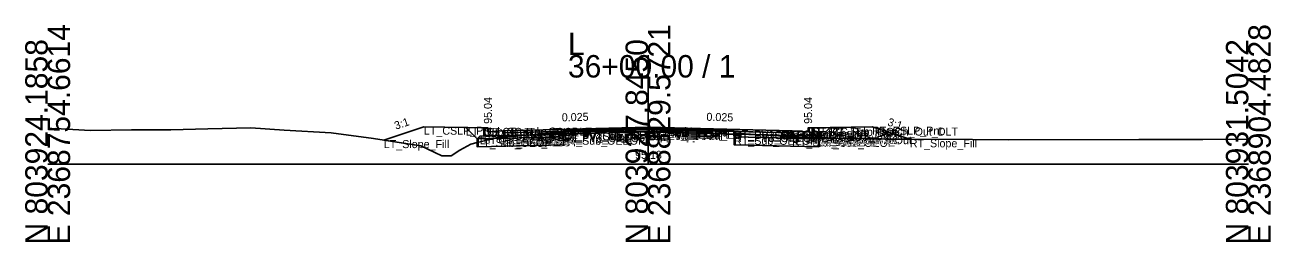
# Model space of a CAD drawing. Extents: x -26 to 8153, y -10 to 9520.
# Drawn here: x 2997.2 to 3152.8, y 1990.3 to 2017.4 of the extents above; entities that cross this region are included whole.
import ezdxf

# ---------------------------------------------------------------- set-up
doc = ezdxf.new("R2010")
doc.units = 0
for name, color, linetype in [('Exist CMT Pavement', 7, 'Continuous'), ('Exist Cross Section Cell', 7, 'Continuous'), ('Exist XS Center Line Elevation Label', 7, 'Continuous'), ('Exist XS Ground Line', 7, 'Continuous'), ('Prop CMT Conc Surface', 7, 'Continuous'), ('Prop CMT Concrete Structures', 7, 'Continuous'), ('Prop CMT Pvmt Course 1', 7, 'Continuous'), ('Prop CMT Pvmt Course 1 CG', 7, 'Continuous'), ('Prop CMT Pvmt Course 1 Wedge', 7, 'Continuous'), ('Prop CMT Pvmt Course 2', 7, 'Continuous'), ('Prop CMT Pvmt Course 2 Wedge', 7, 'Continuous'), ('Prop CMT Pvmt Course 3', 7, 'Continuous'), ('Prop CMT Pvmt Course 3 Wedge', 7, 'Continuous'), ('Prop CMT Pvmt Surface', 7, 'Continuous'), ('Prop CMT Pvmt Wedge Surface 1', 7, 'Continuous'), ('Prop CMT Pvmt Wedge Surface 2', 7, 'Continuous'), ('Prop CMT Pvmt Wedge Surface 3', 7, 'Continuous'), ('Prop CMT Shallow Undercut', 7, 'Continuous'), ('Prop CMT Shallow Undercut Boundary', 7, 'Continuous'), ('Prop CMT Slope Grass', 7, 'Continuous'), ('Prop CMT Subgrade Earthwork', 7, 'Continuous'), ('Prop XS Earthwork Shape', 7, 'Continuous'), ('Prop XS Hydro Elevations', 7, 'Continuous'), ('Prop XS SE Text', 7, 'Continuous'), ('Prop XS Side Slope Text', 7, 'Continuous'), ('Prop XS Subgrade Earthwork', 7, 'Continuous'), ('Scratch_Level_2', 7, 'Continuous'), ('Scratch_Level_6', 7, 'Continuous')]:
    doc.layers.add(name, color=color, linetype=linetype)

msp = doc.modelspace()

# ---------------------------------------------------------------- linework, layer by layer
at = {"layer": 'Exist CMT Pavement'}
for p, q in [((3064.46, 2003.99), (3067.31, 2004.05)), ((3067.31, 2004.05), (3074.75, 2004.18)), ((3074.75, 2004.18), (3084, 2004.15)), ((3084, 2004.15), (3085.75, 2004.14))]:
    msp.add_line(p, q, dxfattribs=at)
at = {"layer": 'Exist Cross Section Cell'}
for p, q in [((3075, 2000), (3075, 2013.62)), ((3000, 2000), (3075, 2000)), ((3075, 2000), (3150, 2000))]:
    msp.add_line(p, q, dxfattribs=at)
at = {"layer": 'Exist XS Ground Line'}
for p, q in [((3000, 2004.44), (3000.92, 2004.47)), ((3000.92, 2004.47), (3005.37, 2004.22)), ((3005.37, 2004.22), (3010.47, 2004.28)), ((3010.47, 2004.28), (3015.38, 2004.28)), ((3015.38, 2004.28), (3020.01, 2004.43)), ((3020.01, 2004.43), (3025.39, 2004.54)), ((3025.39, 2004.54), (3029.56, 2004.25)), ((3029.56, 2004.25), (3035.4, 2003.91)), ((3035.4, 2003.91), (3040.71, 2003.21)), ((3056.34, 2003.37), (3060.99, 2003.71)), ((3060.99, 2003.71), (3063.58, 2003.96)), ((3063.58, 2003.96), (3064.46, 2003.99)), ((3064.46, 2003.99), (3067.31, 2004.05)), ((3067.31, 2004.05), (3074.75, 2004.18)), ((3074.75, 2004.18), (3084, 2004.15)), ((3084, 2004.15), (3085.75, 2004.14)), ((3085.75, 2004.14), (3086.03, 2003.87)), ((3086.03, 2003.87), (3086.4, 2003.85)), ((3086.4, 2003.85), (3090.67, 2003.61)), ((3040.71, 2003.21), (3046.6, 2002.3)), ((3046.6, 2002.3), (3049.25, 2001.05)), ((3051.49, 2001.78), (3052.85, 2002.53)), ((3052.85, 2002.53), (3054.05, 2002.81)), ((3054.05, 2002.81), (3056.34, 2003.37)), ((3090.67, 2003.61), (3095.16, 2003.32)), ((3095.16, 2003.32), (3102.46, 2003.18)), ((3102.46, 2003.18), (3103.02, 2003.18)), ((3103.02, 2003.18), (3105.05, 2003.13)), ((3105.05, 2003.13), (3115.54, 2003.1)), ((3115.54, 2003.1), (3120.06, 2003.07)), ((3120.06, 2003.07), (3136.33, 2003.11)), ((3136.33, 2003.11), (3143.17, 2003.09)), ((3143.17, 2003.09), (3144.31, 2003.11)), ((3144.31, 2003.11), (3150, 2003.15)), ((3049.25, 2001.05), (3050.41, 2001.05)), ((3050.41, 2001.05), (3051.49, 2001.78))]:
    msp.add_line(p, q, dxfattribs=at)
at = {"layer": 'Prop CMT Conc Surface'}
for points in [[(3055, 2004.04), (3055, 2004.54), (3054.5, 2004.54)], [(3057, 2004.17), (3055, 2004.04)], [(3093, 2004.17), (3095, 2004.04)], [(3095, 2004.04), (3095, 2004.54), (3095.5, 2004.54)]]:
    msp.add_lwpolyline(points, dxfattribs=at)
at = {"layer": 'Prop CMT Concrete Structures'}
for points in [[(3057, 2004.17), (3055, 2004.04), (3055, 2004.54), (3054.5, 2004.54)], [(3054.5, 2004.54), (3054.5, 2003.52), (3057, 2003.58)], [(3057, 2003.58), (3057, 2004.17)], [(3093, 2004.17), (3095, 2004.04), (3095, 2004.54), (3095.5, 2004.54)], [(3095.5, 2004.54), (3095.5, 2003.52), (3093, 2003.58)], [(3093, 2003.58), (3093, 2004.17)]]:
    msp.add_lwpolyline(points, dxfattribs=at)
at = {"layer": 'Prop CMT Pvmt Course 1'}
for points in [[(3075, 2004.62), (3057, 2004.17)], [(3057, 2004.17), (3057, 2003.92)], [(3057, 2003.92), (3064.46, 2004.1)], [(3064.46, 2004.23), (3075, 2004.49)], [(3064.46, 2004.1), (3064.46, 2004.23)], [(3075, 2004.37), (3075, 2004.62)], [(3075, 2004.62), (3093, 2004.17)], [(3075, 2004.37), (3075, 2004.62)], [(3075, 2004.49), (3075, 2004.37), (3075, 2004.37)], [(3085.75, 2004.22), (3075, 2004.49)], [(3075, 2004.49), (3075, 2004.37), (3075, 2004.37)], [(3085.75, 2004.1), (3085.75, 2004.22)], [(3093, 2003.92), (3085.75, 2004.1)], [(3093, 2004.17), (3093, 2003.92)]]:
    msp.add_lwpolyline(points, dxfattribs=at)
at = {"layer": 'Prop CMT Pvmt Course 1 CG'}
for points in [[(3057, 2003.58), (3054, 2003.51), (3053.66, 2003.17)], [(3053.66, 2003.17), (3057, 2003.25)], [(3057, 2003.25), (3057, 2003.58)], [(3093, 2003.58), (3096, 2003.51), (3096.34, 2003.17)], [(3093, 2003.25), (3093, 2003.58)], [(3096.34, 2003.17), (3093, 2003.25)]]:
    msp.add_lwpolyline(points, dxfattribs=at)
at = {"layer": 'Prop CMT Pvmt Course 1 Wedge'}
for points in [[(3075, 2004.49), (3064.46, 2004.23)], [(3075, 2004.49), (3085.75, 2004.22)]]:
    msp.add_lwpolyline(points, dxfattribs=at)
at = {"layer": 'Prop CMT Pvmt Course 2'}
for points in [[(3064.46, 2004.1), (3057, 2003.92)], [(3057, 2003.92), (3057, 2003.59)], [(3057, 2003.59), (3064.46, 2003.77)], [(3064.46, 2003.77), (3064.46, 2004.1)], [(3085.75, 2003.77), (3085.75, 2004.1)], [(3085.75, 2004.1), (3093, 2003.92)], [(3093, 2003.59), (3085.75, 2003.77)], [(3093, 2003.92), (3093, 2003.59)]]:
    msp.add_lwpolyline(points, dxfattribs=at)
at = {"layer": 'Prop CMT Pvmt Course 2 Wedge'}
for points in [[(3075, 2004.37), (3064.46, 2004.1)], [(3075, 2004.37), (3085.75, 2004.1)]]:
    msp.add_lwpolyline(points, dxfattribs=at)
at = {"layer": 'Prop CMT Pvmt Course 3'}
for points in [[(3064.46, 2003.77), (3057, 2003.59)], [(3064.46, 2003.44), (3064.46, 2003.77)], [(3085.75, 2003.77), (3093, 2003.59)], [(3085.75, 2003.43), (3085.75, 2003.77)], [(3057, 2003.59), (3057, 2003.25)], [(3057, 2003.25), (3064.46, 2003.44)], [(3093, 2003.25), (3085.75, 2003.43)], [(3093, 2003.59), (3093, 2003.25)]]:
    msp.add_lwpolyline(points, dxfattribs=at)
at = {"layer": 'Prop CMT Pvmt Course 3 Wedge'}
for points in [[(3075, 2004.04), (3064.46, 2003.77)], [(3075, 2004.04), (3085.75, 2003.77)]]:
    msp.add_lwpolyline(points, dxfattribs=at)
at = {"layer": 'Prop CMT Pvmt Surface'}
for points in [[(3075, 2004.62), (3057, 2004.17)], [(3075, 2004.62), (3093, 2004.17)]]:
    msp.add_lwpolyline(points, dxfattribs=at)
at = {"layer": 'Prop CMT Pvmt Wedge Surface 1'}
for points in [[(3057, 2003.92), (3057, 2004.17)], [(3064.46, 2004.1), (3057, 2003.92)], [(3075, 2004.49), (3064.46, 2004.23)], [(3064.46, 2004.23), (3064.46, 2004.1)], [(3075, 2004.49), (3085.75, 2004.22)], [(3085.75, 2004.22), (3085.75, 2004.1)], [(3085.75, 2004.1), (3093, 2003.92)], [(3093, 2003.92), (3093, 2004.17)]]:
    msp.add_lwpolyline(points, dxfattribs=at)
at = {"layer": 'Prop CMT Pvmt Wedge Surface 2'}
for points in [[(3075, 2004.37), (3057, 2003.92)], [(3057, 2003.92), (3057, 2004.17)], [(3075, 2004.37), (3093, 2003.92)], [(3093, 2003.92), (3093, 2004.17)]]:
    msp.add_lwpolyline(points, dxfattribs=at)
at = {"layer": 'Prop CMT Pvmt Wedge Surface 3'}
for points in [[(3057, 2003.59), (3057, 2004.17)], [(3075, 2004.04), (3057, 2003.59)], [(3075, 2004.04), (3093, 2003.59)], [(3093, 2003.59), (3093, 2004.17)]]:
    msp.add_lwpolyline(points, dxfattribs=at)
at = {"layer": 'Prop CMT Shallow Undercut'}
for p, q in [((3096.34, 2003.17), (3085.75, 2003.43)), ((3085.75, 2003.43), (3085.75, 2002.43)), ((3085.75, 2002.43), (3096.34, 2002.17)), ((3096.34, 2002.17), (3096.34, 2003.17))]:
    msp.add_line(p, q, dxfattribs=at)
msp.add_lwpolyline([(3054.05, 2002.81), (3055.72, 2003.22), (3064.46, 2003.44), (3064.46, 2002.44), (3053.66, 2002.17), (3053.66, 2002.72)], close=True, dxfattribs=at)
at = {"layer": 'Prop CMT Shallow Undercut Boundary'}
for p, q in [((3053.66, 2003.17), (3053.66, 2002.17)), ((3053.66, 2002.17), (3064.46, 2002.44)), ((3064.46, 2003.44), (3064.46, 2002.44)), ((3085.75, 2003.43), (3085.75, 2002.43)), ((3096.34, 2002.17), (3085.75, 2002.43)), ((3096.34, 2003.17), (3096.34, 2002.17))]:
    msp.add_line(p, q, dxfattribs=at)
at = {"layer": 'Prop CMT Slope Grass'}
for points in [[(3054.5, 2004.54), (3047, 2004.69), (3041.99, 2003.02)], [(3095.5, 2004.54), (3103, 2004.69), (3107.7, 2003.12)]]:
    msp.add_lwpolyline(points, dxfattribs=at)
at = {"layer": 'Prop CMT Subgrade Earthwork'}
for points in [[(3057, 2003.25), (3053.66, 2003.17), (3052.25, 2004.58)], [(3064.46, 2003.44), (3064.48, 2003.99)], [(3085.75, 2003.43), (3085.74, 2004.14)], [(3093, 2003.25), (3096.34, 2003.17), (3097.75, 2004.58)], [(3064.46, 2003.44), (3057, 2003.25)], [(3085.75, 2003.43), (3093, 2003.25)]]:
    msp.add_lwpolyline(points, dxfattribs=at)
at = {"layer": 'Prop XS Earthwork Shape'}
for points in [[(3053.66, 2003.17), (3053.66, 2002.72), (3052.85, 2002.53), (3051.49, 2001.78), (3050.41, 2001.05), (3049.25, 2001.05), (3046.6, 2002.3), (3041.99, 2003.02), (3047, 2004.69), (3052.25, 2004.58)], [(3057, 2003.25), (3055.72, 2003.22), (3056.34, 2003.37), (3060.99, 2003.71), (3063.58, 2003.96), (3064.46, 2003.99), (3064.48, 2003.99), (3064.46, 2003.44)], [(3096.34, 2003.17), (3096.46, 2003.3), (3095.16, 2003.32), (3090.67, 2003.61), (3086.4, 2003.85), (3086.03, 2003.87), (3085.75, 2004.14), (3085.74, 2004.14), (3085.75, 2003.43), (3093, 2003.25)], [(3096.46, 2003.3), (3097.75, 2004.58), (3103, 2004.69), (3107.7, 2003.12), (3105.05, 2003.13), (3103.02, 2003.18), (3102.46, 2003.18)], [(3057, 2003.25), (3055.72, 2003.22), (3054.05, 2002.81), (3053.66, 2002.72), (3053.66, 2002.17), (3064.46, 2002.44), (3064.46, 2003.44)], [(3053.66, 2003.17), (3053.66, 2002.72), (3054.05, 2002.81), (3055.72, 2003.22)], [(3085.75, 2003.43), (3085.75, 2002.43), (3096.34, 2002.17), (3096.34, 2003.17), (3093, 2003.25)]]:
    msp.add_lwpolyline(points, close=True, dxfattribs=at)
at = {"layer": 'Prop XS Subgrade Earthwork'}
for p, q in [((3053.66, 2003.17), (3064.46, 2003.44)), ((3085.75, 2003.43), (3096.34, 2003.17))]:
    msp.add_line(p, q, dxfattribs=at)
at = {"layer": 'Scratch_Level_6'}
for p, q in [((3096.34, 2003.17), (3085.75, 2003.43)), ((3085.75, 2003.43), (3085.75, 2002.43)), ((3085.75, 2002.43), (3096.34, 2002.17)), ((3096.34, 2002.17), (3096.34, 2003.17))]:
    msp.add_line(p, q, dxfattribs=at)
msp.add_lwpolyline([(3054.05, 2002.81), (3055.72, 2003.22), (3064.46, 2003.44), (3064.46, 2002.44), (3053.66, 2002.17), (3053.66, 2002.72)], close=True, dxfattribs=at)

# ---------------------------------------------------------------- texts
at = {"layer": 'Exist Cross Section Cell'}
for s, p in [('E 2368754.6614', (3002.8, 1990)), ('E 2368829.5721', (3077.8, 1990)), ('E 2368904.4828', (3152.8, 1990)), ('N 803924.1858', (3000, 1990)), ('N 803927.8450', (3075, 1990)), ('N 803931.5042', (3150, 1990))]:
    msp.add_text(s, height=2.8, rotation=90, dxfattribs=at).set_placement(p)
for s, p in [('L', (3065, 2013.62)), ('36+00.00 / 1', (3065, 2010.82))]:
    msp.add_text(s, height=2.8, dxfattribs=at).set_placement(p)
at = {"layer": 'Exist XS Center Line Elevation Label'}
msp.add_text('95.18', height=1, dxfattribs=at).set_placement((3073.38, 2000.68))
at = {"layer": 'Prop XS Hydro Elevations'}
for p in [(3055.5, 2005.04), (3095.5, 2005.04)]:
    msp.add_text('95.04', height=1, rotation=90, dxfattribs=at).set_placement(p)
at = {"layer": 'Prop XS SE Text'}
for rotation, p in [(1.4321, (3064.24, 2005.35)), (358.5679, (3082.29, 2005.43))]:
    msp.add_text('0.025', height=1, rotation=rotation, dxfattribs=at).set_placement(p)
at = {"layer": 'Prop XS Side Slope Text'}
for rotation, p in [(18.4349, (3043.5, 2004.31)), (341.5651, (3104.84, 2004.87))]:
    msp.add_text('3:1', height=1, rotation=rotation, dxfattribs=at).set_placement(p)
at = {"layer": 'Scratch_Level_2'}
for s, p in [('LT_CSLP_Pnt', (3047, 2003.69)), ('LT_Sub_Trench_Out_DLT', (3052.25, 2003.58)), ('LT_CG_Top_BOC', (3054.5, 2003.54)), ('LT_CG_Top_Face', (3055, 2003.54)), ('LT_CG_Top_Gut', (3055, 2003.04)), ('LT_PV1_OEOT', (3057, 2003.17)), ('LT_PV2_OEOT', (3057, 2002.92)), ('LT_PV1_OEEOP', (3064.46, 2003.23)), ('LT_PV2_OEEOP', (3064.46, 2003.1)), ('LT_PV_OEEOP_EG', (3064.46, 2002.99)), ('LT_PV3_OEEOP', (3064.46, 2002.77)), ('LT_PV_Sub_Tie_Out', (3064.48, 2002.99)), ('PV1_PGL', (3075, 2003.62)), ('RT_PV1_IEEOP', (3075, 2003.49)), ('LT_PV1_IEEOP', (3075, 2003.49)), ('RT_PV2_IEEOP', (3075, 2003.37)), ('LT_PV2_IEEOP', (3075, 2003.37)), ('PV2_PGL', (3075, 2003.37)), ('RT_PV_IEEOP_EG', (3075, 2003.18)), ('LT_PV_IEEOP_EG', (3075, 2003.18)), ('RT_PV3_IEEOP', (3075, 2003.04)), ('LT_PV3_IEEOP', (3075, 2003.04)), ('RT_PV_Sub_Tie_Out', (3085.74, 2003.14)), ('RT_PV1_OEEOP', (3085.75, 2003.22)), ('RT_PV_OEEOP_EG', (3085.75, 2003.14)), ('RT_PV2_OEEOP', (3085.75, 2003.1)), ('RT_PV3_OEEOP', (3085.75, 2002.77)), ('RT_PV1_OEOT', (3093, 2003.17)), ('RT_PV2_OEOT', (3093, 2002.92)), ('RT_CG_Top_Face', (3095, 2003.54)), ('RT_CG_Top_Gut', (3095, 2003.04)), ('RT_CG_Top_BOC', (3095.5, 2003.54)), ('RT_Sub_Trench_Out_DLT', (3097.75, 2003.58)), ('RT_CSLP_Pnt', (3103, 2003.69)), ('LT_Slope_Fill', (3041.99, 2002.02)), ('LT_Sub_OEOP', (3053.66, 2002.17)), ('LT_CG1_Shelf_Out', (3054, 2002.51)), ('LT_CG_Bot_BOC', (3054.5, 2002.52)), ('LT_PV3_OEOT', (3057, 2002.59)), ('LT_CG_Bot_IE', (3057, 2002.58)), ('LT_Sub_OEOT', (3057, 2002.25)), ('LT_Sub_OEEOP', (3064.46, 2002.44)), ('RT_Sub_OEEOP', (3085.75, 2002.43)), ('RT_PV3_OEOT', (3093, 2002.59)), ('RT_CG_Bot_IE', (3093, 2002.58)), ('RT_Sub_OEOT', (3093, 2002.25)), ('RT_CG_Bot_BOC', (3095.5, 2002.52)), ('RT_CG1_Shelf_Out', (3096, 2002.51)), ('RT_Sub_OEOP', (3096.34, 2002.17)), ('RT_Slope_Fill', (3107.7, 2002.12))]:
    msp.add_text(s, height=1, dxfattribs=at).set_placement(p)

doc.saveas('drawing.dxf')
